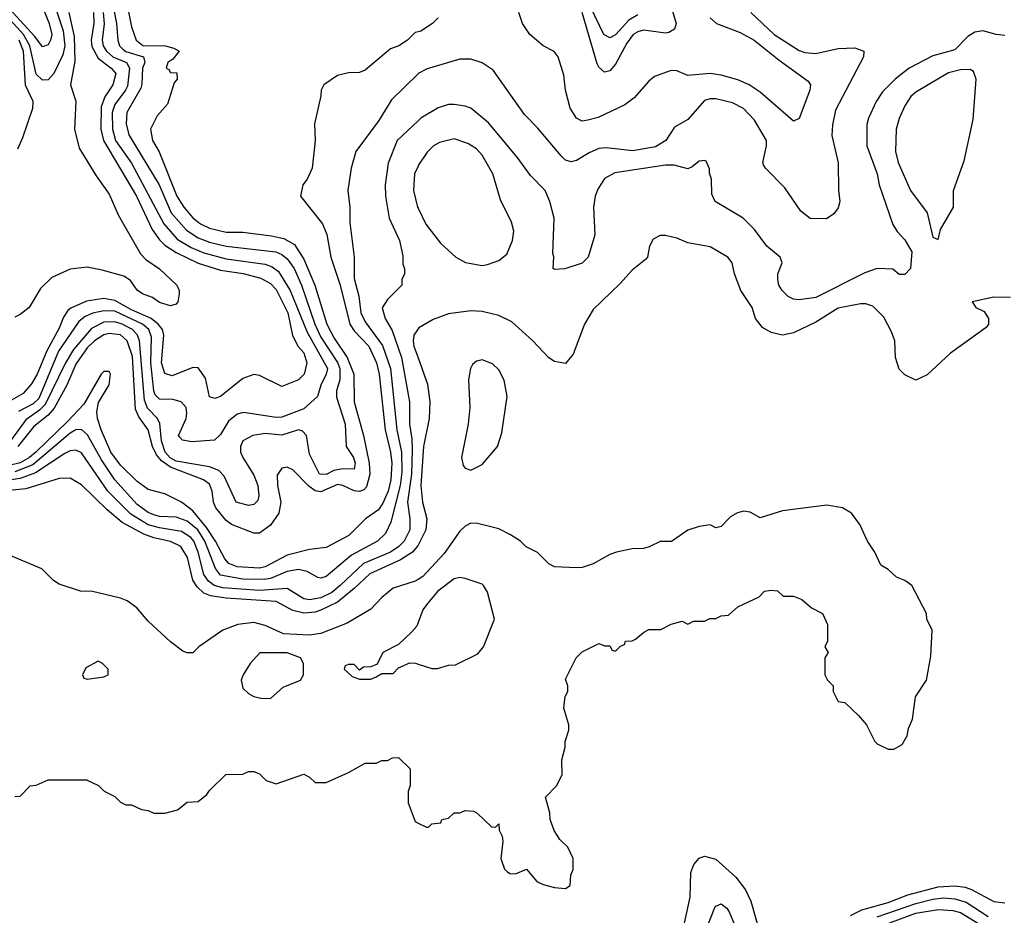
# Model space of a CAD drawing. Header units: inches. Extents: x 1793402 to 1900366, y 320852 to 470679.
# Tile 443 of 604: x 1848568 to 1852108, y 453805 to 457024. Entities that reach past the tile are written whole.
import ezdxf

# ---------------------------------------------------------------- set-up
doc = ezdxf.new("R2010")
doc.units = ezdxf.units.IN
doc.header["$MEASUREMENT"] = 0
doc.layers.add('B8445', color=7, linetype='Continuous')
doc.layers.add('B8455', color=7, linetype='Continuous')

msp = doc.modelspace()

# ---------------------------------------------------------------- linework, layer by layer
at = {"layer": 'B8445', "color": 4}
for points, elevation in [([(1848552.2, 457730), (1848584.4, 457690), (1848628.5, 457650), (1848670, 457601.6), (1848686, 457570), (1848690.2, 457550), (1848691.2, 457508.8), (1848674, 457390), (1848679, 457290), (1848672.1, 457210), (1848677.5, 457170), (1848693.4, 457110), (1848695.5, 457070), (1848724.1, 456984.1), (1848730.2, 456930), (1848722.6, 456897.4), (1848690.2, 456829.8), (1848670, 456808), (1848650, 456806.6), (1848627.4, 456827.4), (1848603.9, 456930), (1848581.3, 456970), (1848510, 457048.9)], 372), ([(1848520.9, 457690), (1848612, 457590), (1848632.4, 457552.4), (1848638.9, 457530), (1848641.5, 457490), (1848630.2, 457370), (1848630.2, 457210), (1848650.2, 457070), (1848673.6, 457010), (1848683.1, 456970), (1848679.3, 456950), (1848670, 456933.2), (1848650, 456926), (1848622.9, 456962.9), (1848517.6, 457077.6)], 368), ([(1848885.2, 457170), (1848916.1, 457010), (1848921.1, 456950), (1848927.2, 456930), (1848938.2, 456918.2), (1848950, 456909.2), (1849013, 456890), (1849018.3, 456870), (1849008.9, 456848.9), (1849007.5, 456792.5), (1849003, 456777), (1848953.7, 456690), (1848950.3, 456650), (1848960.3, 456610), (1849068.9, 456430), (1849112.9, 456330), (1849167.1, 456267.1), (1849210, 456240.3), (1849250, 456223.6), (1849310, 456210.2), (1849489.1, 456189.1), (1849510, 456180.3), (1849530, 456164.4), (1849554.6, 456130), (1849580.8, 456070), (1849629.2, 455930), (1849650, 455882.4), (1849710, 455792.2), (1849718.6, 455770), (1849718.3, 455730), (1849707.2, 455690), (1849707.3, 455667.3), (1849738, 455570), (1849742, 455490), (1849767.7, 455450), (1849774.4, 455430), (1849770, 455409), (1849729.6, 455409.6), (1849696.7, 455403.3), (1849670, 455389.6), (1849646, 455390), (1849610, 455462), (1849599.5, 455530), (1849585.1, 455545.1), (1849570, 455549.5), (1849510, 455531.1), (1849450, 455536.9), (1849406, 455530), (1849370.7, 455510), (1849362, 455490), (1849362, 455470), (1849370.4, 455450), (1849410, 455386.8), (1849423.8, 455350), (1849427.3, 455312.7), (1849424, 455296), (1849410, 455281.2), (1849390, 455278), (1849346.6, 455290), (1849302.8, 455382.8), (1849283.6, 455403.6), (1849250, 455417.4), (1849130, 455437.7), (1849109, 455449), (1849090.9, 455470), (1849077.4, 455510), (1849072.1, 455572.1), (1849063, 455590), (1849027.8, 455627.8), (1849016.8, 455656.8), (1848999.2, 455870), (1848991.1, 455890), (1848974, 455910), (1848936.2, 455930), (1848910, 455938.4), (1848870, 455937.2), (1848825.7, 455914.3), (1848761, 455839), (1848731.5, 455788.5), (1848659.1, 455640.9), (1848639.2, 455620.8), (1848590, 455585.7), (1848534.6, 455510)], 392), ([(1848943.6, 457130), (1848970, 456998), (1848986.7, 456950), (1849010.2, 456930.3), (1849092, 456930), (1849121.6, 456921.6), (1849141, 456910), (1849118.5, 456881.5), (1849101, 456870), (1849094, 456850), (1849104.7, 456844.7), (1849110, 456834), (1849132.7, 456832.7), (1849134, 456810), (1849123.6, 456796.4), (1849099.8, 456720.2), (1849062, 456678), (1849038.8, 456630), (1849044.9, 456590), (1849068.9, 456548.9), (1849133.4, 456390), (1849158, 456350), (1849190, 456312.2), (1849218, 456290), (1849250, 456274.6), (1849310, 456259.6), (1849370, 456260.3), (1849473.1, 456246.9), (1849517.2, 456237.2), (1849555.9, 456215.9), (1849590, 456163), (1849629, 456070), (1849672.4, 455930), (1849699, 455879), (1849745.5, 455810), (1849769.1, 455750), (1849770.3, 455650), (1849803.6, 455530), (1849823.8, 455430), (1849826.4, 455390), (1849815.1, 455344.9), (1849805.7, 455334.3), (1849790, 455328.5), (1849770, 455330.9), (1849730, 455349.7), (1849710, 455353.3), (1849650, 455326.6), (1849630, 455331.1), (1849607, 455347), (1849550, 455406), (1849530, 455415.1), (1849510, 455412.3), (1849493.4, 455386.6), (1849494.9, 455350), (1849506.7, 455290), (1849499.5, 455250), (1849470, 455207.3), (1849430, 455178.4), (1849410, 455178.4), (1849330, 455209.7), (1849310, 455223.5), (1849273, 455270), (1849265.1, 455290), (1849260.5, 455330), (1849250, 455354.5), (1849229.3, 455370), (1849110, 455416), (1849078.2, 455438.2), (1849059.4, 455459.4), (1849045.6, 455490), (1849029.7, 455550), (1848996.5, 455596.5), (1848984.4, 455624.4), (1848973.4, 455813.4), (1848954.5, 455870), (1848930, 455890.9), (1848890, 455895.6), (1848870, 455890.9), (1848837, 455870), (1848810, 455844), (1848770, 455786), (1848736.9, 455710), (1848692.2, 455627.8), (1848670, 455602.7), (1848618.5, 455561.5), (1848561.3, 455490)], 396), ([(1848833.7, 457050), (1848834.7, 457010), (1848825.5, 456950), (1848827.8, 456927.8), (1848850, 456884.9), (1848897.1, 456850), (1848913.1, 456830), (1848902.6, 456790), (1848873.7, 456746.3), (1848860.7, 456710), (1848859.2, 456630), (1848869.1, 456590), (1848988, 456390), (1849044.4, 456270), (1849070, 456232.2), (1849090, 456213.1), (1849130, 456186.9), (1849210, 456149.1), (1849290, 456123.2), (1849371.1, 456111.1), (1849434.3, 456094.3), (1849470, 456075.3), (1849490, 456054), (1849531.5, 455970), (1849549, 455889), (1849568.8, 455848.8), (1849590, 455826), (1849600.5, 455790), (1849590.6, 455750), (1849570.8, 455730), (1849510, 455706), (1849430, 455745.2), (1849410, 455749.2), (1849370, 455734), (1849290, 455669.4), (1849270, 455662.7), (1849250, 455669), (1849235.9, 455735.9), (1849210, 455773.2), (1849190, 455774), (1849116.1, 455743.9), (1849090, 455752.7), (1849077.7, 455790), (1849085.6, 455890), (1849080.9, 455910), (1849066.2, 455930), (1849040.5, 455950), (1848970, 455981), (1848910, 456015.1), (1848870, 456021.5), (1848808.2, 456011.8), (1848752.4, 455987.6), (1848741.6, 455978.4), (1848725.1, 455954.9), (1848710, 455915.1), (1848665.9, 455834.1), (1848631.4, 455750), (1848610, 455715.1), (1848579.9, 455680.1), (1848530, 455651.5)], 384), ([(1848744.4, 457050), (1848763.8, 456963.8), (1848765.8, 456874.2), (1848750.5, 456790), (1848770.2, 456730.3), (1848765.5, 456630), (1848781.5, 456561.5), (1848842.4, 456462.4), (1848890, 456396.3), (1848922, 456322), (1849002.2, 456182.2), (1849022, 456162), (1849070, 456128.2), (1849133.4, 456070), (1849141.6, 456050), (1849141.1, 456038.9), (1849136.3, 456010), (1849130, 456001.2), (1849110, 455995.1), (1849070, 456007.1), (1849045.1, 456025.1), (1849010, 456038.7), (1848990, 456052.3), (1848966, 456086), (1848942, 456102), (1848864.1, 456124.1), (1848810, 456134), (1848750, 456127.3), (1848683.1, 456096.9), (1848642.6, 456057.4), (1848602, 455990), (1848570, 455963.7), (1848550, 455955.1)], 376), ([(1848868.4, 457050), (1848871.3, 457008.7), (1848864.7, 456950), (1848867.9, 456930), (1848880.3, 456910), (1848903.1, 456890), (1848952.2, 456870), (1848962.4, 456850), (1848955.1, 456784.9), (1848948.9, 456770), (1848910, 456718.4), (1848900.2, 456690), (1848901.3, 456630), (1848912.7, 456590), (1848970, 456508.2), (1849086, 456290), (1849134.5, 456234.5), (1849184.9, 456204.9), (1849230, 456186), (1849310, 456164.7), (1849450, 456145.3), (1849475.9, 456135.9), (1849498.4, 456118.4), (1849540.9, 456050), (1849601.3, 455901.3), (1849674, 455770), (1849670.3, 455750), (1849650.3, 455710), (1849638.7, 455670), (1849590, 455624.7), (1849510, 455595.6), (1849490, 455593.6), (1849372.1, 455612.1), (1849350, 455606.6), (1849319.2, 455580.8), (1849290, 455533.2), (1849267.9, 455512.1), (1849187, 455507), (1849153.2, 455513.2), (1849143.2, 455523.2), (1849139, 455530), (1849166.6, 455590), (1849169.4, 455610), (1849166, 455630), (1849148.7, 455650), (1849118.7, 455658.7), (1849070, 455659.6), (1849055.2, 455675.2), (1849049.8, 455690), (1849039.4, 455790), (1849042.4, 455882.4), (1849032.4, 455910), (1849009.6, 455930), (1848910, 455976.2), (1848870, 455977.8), (1848831.1, 455968.9), (1848803.2, 455956.8), (1848781.1, 455938.9), (1848708, 455832), (1848637.1, 455662.9), (1848616.5, 455643.5), (1848564.2, 455615.8)], 388), ([(1850000, 456980), (1849990, 456978), (1849962, 456950), (1849931.3, 456930), (1849901, 456919), (1849810, 456842), (1849790, 456834), (1849750, 456832.7), (1849710, 456822.7), (1849661, 456790), (1849651.3, 456770), (1849651, 456750), (1849627.3, 456650), (1849630.7, 456590), (1849618.8, 456490), (1849601, 456450), (1849586, 456430), (1849578, 456390), (1849657.1, 456290), (1849671.8, 456251.8), (1849686.3, 456170), (1849719.6, 456070), (1849755.2, 455930), (1849770, 455906), (1849823.1, 455850), (1849851, 455791), (1849860.2, 455750), (1849881.8, 455550), (1849901.2, 455470), (1849905.2, 455430), (1849901.6, 455370), (1849893, 455330), (1849873.9, 455286.1), (1849857.7, 455262.3), (1849810.8, 455230), (1849750.8, 455170), (1849670, 455126.6), (1849610, 455119.6), (1849530, 455098.9), (1849450, 455057.7), (1849430, 455052.2), (1849350, 455057.6), (1849319.6, 455070), (1849306, 455086), (1849271.9, 455150), (1849239.2, 455199.2), (1849190, 455258.3), (1849150, 455289.7), (1849090, 455319.3), (1849030, 455336), (1848990, 455363.7), (1848930, 455422.9), (1848895.8, 455470), (1848860.4, 455550), (1848848, 455590), (1848845.4, 455614.6), (1848851.7, 455648.3), (1848890, 455712), (1848894, 455750), (1848890, 455759), (1848870, 455759.3), (1848860.7, 455750), (1848798.3, 455641.7), (1848740.4, 455579.6), (1848625.8, 455470), (1848602.7, 455450), (1848570, 455431.3), (1848530, 455421.8)], 404), ([(1848560.9, 456559.1), (1848579.5, 456600.5), (1848614.8, 456705.2), (1848616, 456730), (1848588.7, 456788.7), (1848582, 456910), (1848566, 456950)], 376), ([(1850000, 456829), (1849904.7, 456735.3), (1849858.8, 456661.2), (1849776, 456550), (1849759.1, 456490), (1849747.3, 456410), (1849754.8, 456350), (1849755.3, 456295.3), (1849770.8, 456170), (1849770, 456094), (1849787.2, 456030), (1849794.9, 455970), (1849810, 455938), (1849872.8, 455852.8), (1849901.3, 455770), (1849923.9, 455550), (1849940.7, 455470), (1849942, 455398), (1849935.6, 455350), (1849902, 455218), (1849883.1, 455176.9), (1849854, 455150), (1849760.7, 455099.3), (1849670, 455022.9), (1849650, 455017), (1849639.5, 455019.5), (1849601, 455041), (1849570, 455047.8), (1849530, 455041.1), (1849470, 455015.6), (1849448.3, 455011.7), (1849370, 455013.8), (1849290, 455027.2), (1849271.7, 455051.7), (1849233.5, 455150), (1849208.6, 455190), (1849170, 455222), (1849130, 455235.4), (1849070, 455238.5), (1849050, 455243.9), (1849030, 455252.6), (1848990, 455282), (1848909.7, 455370), (1848862.3, 455442.3), (1848811.8, 455531.8), (1848790, 455551.6), (1848770, 455549.6), (1848750, 455538.3), (1848615.6, 455424.4), (1848550, 455398.5)], 408), ([(1850000, 456659.9), (1849925.5, 456590), (1849892.3, 456507.7), (1849881.6, 456430), (1849883, 456390), (1849896.3, 456310), (1849933.4, 456230), (1849945.4, 456174.6), (1849945.4, 456145.4), (1849951.3, 456130), (1849951.3, 456110), (1849942, 456090), (1849942, 456070), (1849890, 456018), (1849871.3, 455988.7), (1849882, 455950), (1849906.4, 455906.4), (1849940.3, 455810), (1849968.7, 455650), (1849968.9, 455570), (1849977.4, 455517.4), (1849978.4, 455478.4), (1849976.8, 455390), (1849962.4, 455290), (1849970.3, 455230), (1849970.3, 455190), (1849950.3, 455150), (1849930.4, 455130), (1849900.5, 455110), (1849803.8, 455070), (1849720.3, 454990), (1849690, 454965.7), (1849650, 454946), (1849610, 454938.9), (1849590, 454943), (1849530, 454979.6), (1849430, 454972.5), (1849298, 454982), (1849267.6, 454990), (1849246.2, 455006.2), (1849229.8, 455029.8), (1849209.8, 455110), (1849194, 455150), (1849183.3, 455163.3), (1849150, 455183.9), (1849070, 455197.1), (1849030, 455208.9), (1848967.1, 455247.1), (1848885.4, 455330), (1848790, 455467.3), (1848770, 455476.9), (1848750, 455474.7), (1848730, 455464.2), (1848624.5, 455395.5), (1848570, 455375.2), (1848530, 455369)], 412), ([(1850000, 456497.2), (1849987.7, 456470), (1849983.8, 456410), (1849998, 456350), (1850000, 456346)], 416), ([(1850000, 455912.3), (1849984.9, 455890), (1849982.4, 455870), (1849985.3, 455850), (1850000, 455808.5)], 416), ([(1850000, 455135.1), (1849997.4, 455130), (1849979.5, 455110), (1849937.2, 455082.8), (1849827.2, 455032.8), (1849770, 454979.1), (1849710, 454930.9), (1849650, 454901.6), (1849630, 454894.8), (1849590, 454890.9), (1849550, 454901), (1849490, 454933.1), (1849310, 454945), (1849253.5, 454953.5), (1849230, 454963.1), (1849205.8, 454985.8), (1849191, 455010), (1849170.7, 455090.7), (1849147.3, 455130), (1849110, 455148.4), (1849050, 455161.4), (1849014.6, 455174.6), (1848936.9, 455216.9), (1848882.8, 455262.8), (1848790, 455352.7), (1848750, 455376), (1848710, 455374.5), (1848590, 455337.4), (1848530, 455331.9)], 416), ([(1850000, 455012.6), (1849990, 455006.3), (1849910, 454980.5), (1849870, 454947), (1849830, 454905.1), (1849744.7, 454855.3), (1849650, 454817.7), (1849610, 454812.2), (1849516.6, 454816.6), (1849450, 454846.9), (1849410, 454856.9), (1849352, 454850), (1849298, 454830), (1849212, 454770), (1849190, 454748.7), (1849170, 454748.7), (1849154.6, 454754.6), (1849110, 454788), (1849030, 454862), (1848989, 454910), (1848954.8, 454934.8), (1848930, 454945.2), (1848830, 454969), (1848786, 454970), (1848710, 454995.3), (1848690, 455008.7), (1848648, 455050), (1848490, 455116)], 424), ([(1850000, 454857.3), (1849995.3, 454844.7), (1849976.9, 454823.1), (1849930, 454778), (1849874, 454750), (1849852.7, 454707.3), (1849830, 454698), (1849803.6, 454696.4), (1849790, 454686), (1849770, 454706), (1849750, 454706), (1849738, 454702), (1849734, 454690), (1849763.6, 454663.6), (1849790, 454654), (1849830, 454654), (1849850, 454662), (1849870, 454674), (1849910, 454674), (1849930, 454694), (1849970, 454712), (1849991.1, 454711.1), (1850000, 454708.3)], 428), ([(1848550, 454232), (1848570, 454234), (1848606, 454270), (1848627.3, 454272.7), (1848670, 454292), (1848808.4, 454291.6), (1848851.6, 454271.6), (1848871.6, 454251.6), (1848910, 454232), (1848930, 454212), (1848950, 454202), (1848970, 454202), (1849005.4, 454185.4), (1849030, 454182), (1849050, 454172), (1849090, 454172), (1849135.3, 454184.7), (1849170, 454212), (1849210, 454214), (1849240.4, 454239.6), (1849250, 454254), (1849308.9, 454311.1), (1849370, 454312), (1849390, 454322), (1849410, 454322), (1849430, 454314), (1849454, 454290), (1849490, 454278), (1849590, 454312), (1849610, 454302), (1849630, 454282), (1849670, 454282), (1849750, 454318), (1849810, 454352), (1849850, 454352), (1849870, 454362), (1849890, 454362), (1849908.4, 454371.6), (1849930, 454372), (1849971.6, 454331.6), (1849971.6, 454271.6), (1849964.7, 454250), (1849964.7, 454210), (1849990, 454142), (1850000, 454137)], 424)]:
    msp.add_lwpolyline(points, dxfattribs=dict(at, elevation=elevation))
at = {"layer": 'B8445', "color": 4, "elevation": 428}
for points in [[(1849530, 454749), (1849431.1, 454748.9), (1849396, 454710), (1849371.3, 454670), (1849364.7, 454650), (1849370, 454622), (1849390, 454602), (1849410, 454591.3), (1849434.6, 454585.4), (1849470, 454584.7), (1849514.6, 454625.4), (1849578, 454650), (1849588, 454670), (1849588, 454710), (1849578, 454730)], [(1848850, 454718), (1848805.4, 454694.6), (1848794, 454670), (1848798, 454658), (1848810, 454654), (1848870, 454662), (1848886, 454670), (1848886, 454690), (1848866, 454710)]]:
    msp.add_lwpolyline(points, close=True, dxfattribs=at)
at = {"layer": 'B8455', "color": 4}
for points, elevation in [([(1850903.7, 457090), (1850928.4, 457010), (1850922, 456990), (1850902, 456978), (1850890, 456975.8), (1850810, 456985.4), (1850790, 456980.5), (1850773, 456970), (1850750, 456939.5), (1850710, 456863.7), (1850690, 456839.5), (1850670, 456834.5), (1850650, 456852.7), (1850644.5, 456864.5), (1850590, 457049.3)], 396), ([(1850790, 457040.5), (1850757.6, 457022.4), (1850710, 456969.6), (1850690, 456958.4), (1850667.8, 456970), (1850620.3, 457070)], 392), ([(1851196, 457050), (1851280.7, 456970), (1851370, 456913), (1851390, 456905.5), (1851430, 456902), (1851510, 456920.7), (1851570, 456922.8), (1851602, 456910), (1851601, 456890), (1851501.1, 456698.9), (1851490, 456646), (1851487.5, 456607.5), (1851510.7, 456509.3), (1851510.9, 456410.9), (1851516, 456370), (1851510, 456348), (1851494.4, 456325.6), (1851468.4, 456308.4), (1851410, 456308.7), (1851375.5, 456335.5), (1851318.9, 456418.9), (1851248.7, 456490), (1851242, 456502), (1851239, 456510), (1851253.2, 456570), (1851252.3, 456590), (1851210, 456662), (1851170, 456704), (1851130, 456725.2), (1851070, 456739.3), (1851050, 456739.3), (1851030, 456733.2), (1850970, 456665.2), (1850922.5, 456637.5), (1850890.8, 456590), (1850853.1, 456566.9), (1850771.8, 456551.8), (1850676.8, 456563.2), (1850650, 456560.9), (1850614.6, 456545.4), (1850570, 456517.2), (1850550, 456513.2), (1850530, 456519), (1850514.2, 456534.2), (1850430, 456635.3), (1850383.2, 456683.2), (1850270, 456842), (1850230, 456869.2), (1850190, 456881.2), (1850150, 456881.2), (1850032.8, 456847.2), (1850001, 456830), (1850000, 456829)], 408), ([(1850072, 457030), (1850052, 457010), (1850010, 456982), (1850000, 456980)], 404), ([(1851050.4, 457030), (1851073.4, 457010), (1851157.8, 456977.8), (1851208, 456950), (1851297.7, 456877.8), (1851402.5, 456802.5), (1851410.7, 456790), (1851408, 456770), (1851370, 456668), (1851350, 456659), (1851230, 456763.6), (1851190, 456789.6), (1851150, 456808), (1851090, 456824.7), (1851050, 456829.7), (1850970, 456822.7), (1850930, 456839.5), (1850910, 456840.9), (1850850, 456819.3), (1850830, 456802.7), (1850777.3, 456742.7), (1850742.8, 456717.2), (1850647.3, 456672.7), (1850610, 456662), (1850590, 456659.3), (1850582.5, 456662.5), (1850569.6, 456669.6), (1850546.3, 456706.3), (1850529.5, 456770), (1850524.1, 456824.1), (1850504, 456890), (1850489.3, 456909.3), (1850449.4, 456929.4), (1850402, 456970), (1850375.3, 457010), (1850362, 457050)], 404), ([(1852110, 456967.3), (1852078, 456970), (1852030, 456983.5), (1852001.1, 456978.9), (1851976.7, 456963.3), (1851930, 456915.1), (1851850, 456894), (1851766, 456850), (1851714.8, 456810), (1851670, 456764), (1851647.3, 456730), (1851619.1, 456670), (1851613.2, 456646.8), (1851613.4, 456570), (1851650.5, 456470), (1851658, 456430), (1851707.1, 456287.1), (1851722, 456262), (1851750, 456232), (1851774.8, 456190), (1851770.8, 456130), (1851750, 456108), (1851730, 456108), (1851707.3, 456127.3), (1851650, 456129), (1851606.4, 456113.6), (1851430, 456025.6), (1851370, 456017), (1851350, 456019.3), (1851330, 456029.2), (1851309.2, 456050), (1851297.2, 456070), (1851293.2, 456090), (1851293.2, 456110), (1851309, 456150), (1851302, 456170), (1851254, 456210), (1851209, 456270), (1851168.7, 456310), (1851068.7, 456370), (1851056.4, 456396.4), (1851055.3, 456450), (1851047.3, 456472.7), (1851047.3, 456487.3), (1851035.3, 456515.3), (1851030, 456518), (1851010, 456515.3), (1850985.4, 456494.6), (1850970, 456488), (1850920.9, 456500.9), (1850890, 456500.7), (1850707, 456473), (1850670, 456452.7), (1850645.8, 456414.2), (1850637.3, 456390), (1850630.7, 456350), (1850636, 456250), (1850611.3, 456170), (1850590, 456148.7), (1850528, 456128), (1850490, 456126), (1850486, 456130), (1850488, 456172), (1850484, 456184), (1850489, 456310), (1850473.2, 456370), (1850457.2, 456410), (1850403.9, 456463.9), (1850356, 456530), (1850253, 456653), (1850190, 456705.2), (1850170, 456713.2), (1850130, 456719.3), (1850110, 456719.3), (1850072.8, 456707.2), (1850010, 456669.3), (1850000, 456659.9)], 412), ([(1850000, 456346), (1850028.5, 456288.5), (1850080.9, 456220.9), (1850136, 456170), (1850170.6, 456150.6), (1850230, 456140.7), (1850250, 456144), (1850290, 456158.8), (1850318.9, 456181.1), (1850339.3, 456230), (1850344, 456264), (1850335.5, 456295.5), (1850296.5, 456376.5), (1850269.4, 456470), (1850230, 456537.2), (1850210, 456559.3), (1850179.1, 456579.1), (1850130, 456595.1), (1850077.5, 456582.5), (1850056, 456570), (1850032.5, 456547.5), (1850000.9, 456499.1), (1850000, 456497.2)], 416), ([(1852130, 456025.2), (1852070, 456026.6), (1851992, 456010), (1852004.7, 455990), (1852034.9, 455974.9), (1852050.8, 455950), (1852051.3, 455930), (1852042.8, 455917.2), (1851914.4, 455825.6), (1851830, 455748), (1851790, 455728), (1851750, 455748), (1851730, 455768), (1851716.9, 455810), (1851714, 455870), (1851702, 455902), (1851674.9, 455954.9), (1851634.7, 455994.7), (1851610, 456002.9), (1851590, 456002.9), (1851510, 455987.6), (1851430, 455936.2), (1851350, 455898), (1851310, 455889.4), (1851270, 455899.3), (1851238, 455918), (1851213.2, 455950), (1851201.2, 455990), (1851160.9, 456050), (1851137.2, 456110), (1851129, 456150), (1851114, 456170), (1851050, 456207), (1850970, 456221.2), (1850930, 456239), (1850890, 456248.7), (1850870, 456248), (1850844.7, 456235.3), (1850832, 456210), (1850824.7, 456170), (1850818, 456162), (1850770, 456124), (1850725.8, 456074.2), (1850630, 455982), (1850598.8, 455930), (1850558, 455822), (1850530, 455788), (1850490, 455795.3), (1850470, 455809), (1850413.2, 455870), (1850337.7, 455937.7), (1850290, 455960.7), (1850230, 455974.5), (1850190, 455977), (1850110, 455966.6), (1850054.2, 455945.8), (1850003.1, 455916.9), (1850000, 455912.3)], 416), ([(1850000, 455808.5), (1850033.5, 455713.5), (1850042.4, 455650), (1850040.3, 455590), (1850019.6, 455490), (1850010.2, 455350), (1850016, 455290), (1850031.8, 455230), (1850027.6, 455190), (1850000, 455135.1)], 416), ([(1850000, 454137), (1850030, 454122), (1850038, 454122), (1850050, 454134), (1850082, 454138), (1850086, 454150), (1850110, 454154), (1850130, 454174), (1850150, 454174), (1850170, 454182), (1850199.6, 454179.6), (1850212.7, 454172.7), (1850263.6, 454123.6), (1850278, 454122), (1850290, 454134), (1850291.6, 454111.6), (1850302, 454090), (1850304.7, 454070), (1850298, 454010), (1850310.8, 453970.8), (1850321.4, 453961.4), (1850330, 453956), (1850350, 453954.8), (1850390, 453971.3), (1850427.3, 453927.3), (1850450, 453916), (1850490, 453904.7), (1850530, 453902), (1850547.3, 453912.7), (1850548.7, 453950), (1850558, 453970), (1850558, 454010), (1850538, 454050), (1850510, 454078), (1850489, 454110), (1850475.3, 454150), (1850473.6, 454173.6), (1850458, 454230), (1850498, 454270), (1850518, 454310), (1850516.4, 454363.6), (1850528.7, 454410), (1850528.7, 454430), (1850542, 454470), (1850542, 454490), (1850524, 454550), (1850528.9, 454591.1), (1850538, 454610), (1850538, 454630), (1850530, 454654), (1850568.9, 454731.1), (1850590, 454752), (1850650, 454782), (1850670, 454774), (1850690, 454774), (1850698, 454758), (1850710, 454754), (1850727.3, 454772.7), (1850742, 454778), (1850746, 454790), (1850770, 454792), (1850782, 454798), (1850810, 454822), (1850830, 454832), (1850872.7, 454832.7), (1850910, 454851.3), (1850950, 454862), (1850970, 454852), (1850990, 454862), (1851030, 454862), (1851048.4, 454871.6), (1851070, 454872), (1851090, 454882), (1851116.4, 454883.6), (1851150, 454914), (1851226, 454950), (1851246, 454970), (1851270, 454974), (1851291.6, 454971.6), (1851312.7, 454952.7), (1851350, 454952), (1851379.6, 454939.6), (1851414, 454910), (1851454, 454890), (1851472, 454850), (1851472, 454790), (1851462, 454770), (1851474, 454750), (1851462, 454730), (1851462, 454670), (1851472, 454650), (1851492, 454630), (1851492, 454610), (1851510, 454574), (1851534, 454570), (1851583.6, 454523.6), (1851612, 454490), (1851642, 454430), (1851650, 454422), (1851690, 454402), (1851710, 454402), (1851740.4, 454419.6), (1851758, 454450), (1851763.1, 454476.9), (1851778, 454510), (1851788, 454590), (1851828, 454650), (1851843.1, 454736.9), (1851848.7, 454830), (1851828.7, 454870), (1851828, 454890), (1851775.3, 454990), (1851750, 455008), (1851720.2, 455020.2), (1851690, 455048), (1851663.1, 455063.1), (1851642, 455110), (1851615.3, 455150), (1851588.7, 455210), (1851558, 455250), (1851526, 455270), (1851470, 455279), (1851310, 455259), (1851230, 455234), (1851194, 455254), (1851170, 455257), (1851148.5, 455251.5), (1851123.1, 455236.9), (1851090, 455202), (1851070, 455198), (1851050, 455208), (1851010, 455202), (1850970, 455188.7), (1850911.1, 455148.9), (1850870, 455148.7), (1850830.7, 455129.3), (1850810, 455124), (1850770, 455122), (1850714, 455110), (1850690, 455102), (1850630, 455068.7), (1850590, 455055.3), (1850570, 455054), (1850490, 455058), (1850470, 455068), (1850428.9, 455108.9), (1850389.2, 455129.2), (1850368, 455150), (1850332.9, 455172.9), (1850290, 455194), (1850213.6, 455213.6), (1850190, 455214), (1850170, 455204), (1850150, 455185.2), (1850094.2, 455105.8), (1850016.9, 455023.1), (1850000, 455012.6)], 424), ([(1850000, 454708.3), (1850050, 454692), (1850070, 454692), (1850110, 454704.7), (1850134.6, 454705.4), (1850214.6, 454745.4), (1850235.3, 454770), (1850275.3, 454870), (1850250, 454966), (1850235.3, 454990), (1850230, 454995.3), (1850170, 455015.3), (1850150, 455019), (1850130, 455014), (1850071.3, 454970), (1850034.4, 454925.6), (1850016.9, 454903.1), (1850000, 454857.3)], 428), ([(1850951.8, 453750), (1850978, 453870), (1850981.2, 453958.8), (1850991.9, 453988.1), (1851010, 454010.8), (1851030, 454017.3), (1851070, 454006.8), (1851142, 453942), (1851177, 453897), (1851196.7, 453856.7), (1851230, 453738)], 416), ([(1851554.9, 453805.1), (1851594.9, 453825.1), (1851690, 453851.5), (1851761.1, 453878.9), (1851870, 453908.1), (1851930, 453911.7), (1851966.5, 453906.5), (1851990, 453898), (1852070, 453854.4), (1852109.6, 453850.4)], 416), ([(1850971.6, 453590), (1851067.2, 453832.8), (1851070, 453838), (1851090, 453846), (1851110, 453831), (1851118, 453818), (1851165.1, 453705.1)], 412), ([(1851650, 453799.7), (1851790, 453847.6), (1851850, 453863.2), (1851890, 453868), (1851930, 453864.7), (1851970, 453852.6), (1852050, 453800.9)], 412), ([(1851670, 453769.2), (1851790, 453812.8), (1851870, 453826.2), (1851922.2, 453822.2), (1851950, 453814.9), (1852050, 453753.8)], 408)]:
    msp.add_lwpolyline(points, dxfattribs=dict(at, elevation=elevation))
for points, elevation in [([(1851984.5, 456844.5), (1851950, 456843.6), (1851907.3, 456832.7), (1851790, 456763.7), (1851772.1, 456747.9), (1851750, 456714), (1851730, 456668.7), (1851719.3, 456630), (1851716.4, 456550), (1851726.4, 456510), (1851770.6, 456410), (1851830.6, 456330), (1851850, 456242), (1851870, 456234), (1851878, 456270), (1851925.1, 456350), (1851924.7, 456410), (1851963.6, 456516.4), (1851995.3, 456664.7), (1852006, 456810), (1851996.9, 456836.9)], 416), ([(1850230, 455800.9), (1850210, 455796), (1850195.5, 455784.5), (1850188, 455770), (1850181.6, 455730), (1850186.4, 455630), (1850180.5, 455570), (1850156, 455450), (1850162, 455422), (1850170, 455412), (1850190, 455404.7), (1850230, 455424.7), (1850285.2, 455490), (1850301.5, 455538.5), (1850320.7, 455670), (1850310, 455728.7), (1850290, 455765.2), (1850267.2, 455787.2)], 424)]:
    msp.add_lwpolyline(points, close=True, dxfattribs=dict(at, elevation=elevation))

doc.saveas('drawing.dxf')
